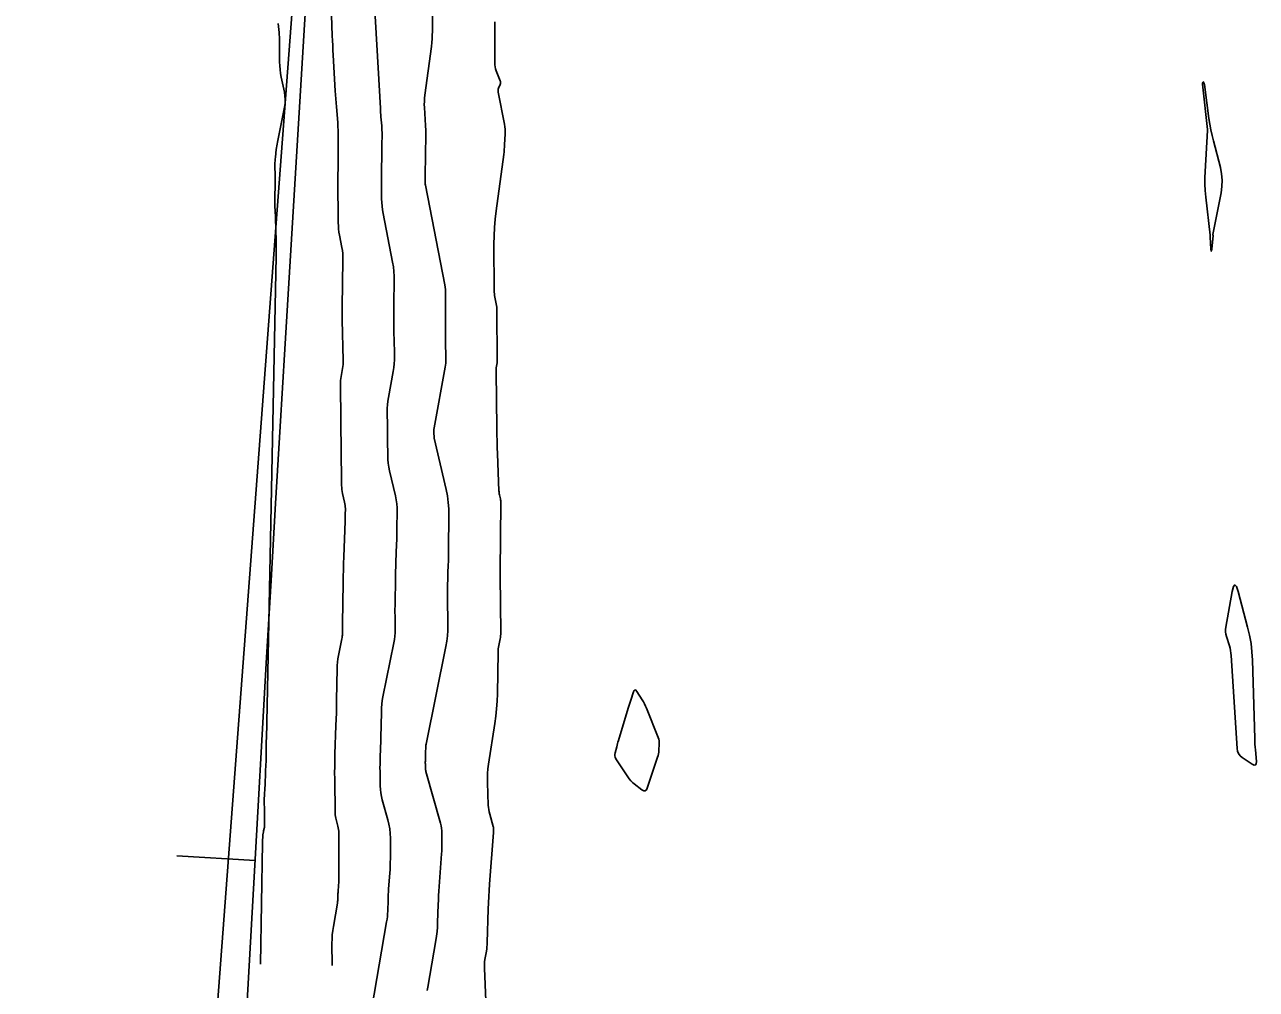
# Model space of a CAD drawing. Extents: x 1768942 to 1774819, y 723037 to 732099.
# Drawn here: x 1770524.3 to 1770618.6, y 730380.8 to 730454.7 of the extents above; entities that cross this region are included whole.
import ezdxf

# ---------------------------------------------------------------- set-up
doc = ezdxf.new("R2010")
doc.units = 0
doc.layers.add('R_Contours', color=7, linetype='Continuous')
doc.layers.add('R_Horz Alg', color=7, linetype='Continuous')

msp = doc.modelspace()

# ---------------------------------------------------------------- linework, layer by layer
at = {"layer": 'R_Contours'}
for points in [[(1770550.883, 730379.372), (1770552.026, 730385.95), (1770552.058, 730386.159), (1770552.083, 730386.368), (1770552.101, 730386.578), (1770552.111, 730386.789), (1770552.137, 730387.634), (1770552.145, 730387.845), (1770552.155, 730388.056), (1770552.167, 730388.267), (1770552.181, 730388.478), (1770552.271, 730389.7), (1770552.289, 730389.974), (1770552.302, 730390.249), (1770552.31, 730390.523), (1770552.313, 730390.798), (1770552.316, 730392.381), (1770552.305, 730392.735), (1770552.269, 730393.085), (1770552.209, 730393.432), (1770552.124, 730393.775), (1770551.694, 730395.296), (1770551.628, 730395.563), (1770551.579, 730395.832), (1770551.549, 730396.104), (1770551.537, 730396.378), (1770551.522, 730397.48), (1770551.52, 730397.756), (1770551.522, 730398.032), (1770551.526, 730398.307), (1770551.534, 730398.583), (1770551.578, 730399.846), (1770551.587, 730400.127), (1770551.595, 730400.407), (1770551.601, 730400.687), (1770551.607, 730400.967), (1770551.625, 730402.088), (1770551.635, 730402.368), (1770551.659, 730402.646), (1770551.696, 730402.923), (1770551.745, 730403.198), (1770552.585, 730407.35), (1770552.63, 730407.603), (1770552.661, 730407.857), (1770552.678, 730408.113), (1770552.682, 730408.37), (1770552.67, 730409.4), (1770552.668, 730409.658), (1770552.668, 730409.915), (1770552.67, 730410.173), (1770552.673, 730410.43), (1770552.704, 730412.161), (1770552.711, 730412.498), (1770552.719, 730412.834), (1770552.73, 730413.171), (1770552.741, 730413.507), (1770552.794, 730414.911), (1770552.804, 730415.219), (1770552.813, 730415.526), (1770552.818, 730415.834), (1770552.822, 730416.142), (1770552.832, 730417.374), (1770552.826, 730417.681), (1770552.802, 730417.987), (1770552.759, 730418.29), (1770552.699, 730418.591), (1770552.254, 730420.525), (1770552.197, 730420.808), (1770552.155, 730421.093), (1770552.128, 730421.379), (1770552.116, 730421.668), (1770552.099, 730422.858), (1770552.095, 730423.131), (1770552.092, 730423.404), (1770552.088, 730423.678), (1770552.085, 730423.951), (1770552.074, 730425.043), (1770552.078, 730425.316), (1770552.094, 730425.587), (1770552.124, 730425.857), (1770552.166, 730426.126), (1770552.531, 730428.126), (1770552.578, 730428.425), (1770552.609, 730428.724), (1770552.626, 730429.025), (1770552.626, 730429.327), (1770552.596, 730430.705), (1770552.591, 730430.924), (1770552.588, 730431.143), (1770552.585, 730431.363), (1770552.583, 730431.582), (1770552.577, 730432.46), (1770552.576, 730432.679), (1770552.576, 730432.898), (1770552.578, 730433.118), (1770552.581, 730433.337), (1770552.61, 730435.066), (1770552.606, 730435.427), (1770552.584, 730435.785), (1770552.544, 730436.143), (1770552.484, 730436.498), (1770551.757, 730440.241), (1770551.71, 730440.517), (1770551.675, 730440.793), (1770551.654, 730441.071), (1770551.645, 730441.35), (1770551.635, 730442.514), (1770551.634, 730442.772), (1770551.634, 730443.03), (1770551.636, 730443.288), (1770551.64, 730443.546), (1770551.66, 730444.713), (1770551.663, 730444.904), (1770551.665, 730445.095), (1770551.667, 730445.286), (1770551.669, 730445.476), (1770551.676, 730446.284), (1770551.675, 730446.453), (1770551.671, 730446.621), (1770551.663, 730446.79), (1770551.651, 730446.958), (1770551.596, 730447.631), (1770551.583, 730447.799), (1770551.57, 730447.967), (1770551.559, 730448.136), (1770551.549, 730448.304), (1770551.093, 730456.244)], [(1770547.855, 730382.612), (1770547.843, 730384.315), (1770547.848, 730384.64), (1770547.867, 730384.963), (1770547.901, 730385.285), (1770547.95, 730385.606), (1770548.258, 730387.378), (1770548.27, 730387.454), (1770548.279, 730387.529), (1770548.285, 730387.605), (1770548.289, 730387.681), (1770548.298, 730387.986), (1770548.301, 730388.063), (1770548.304, 730388.139), (1770548.309, 730388.215), (1770548.314, 730388.291), (1770548.346, 730388.733), (1770548.353, 730388.832), (1770548.357, 730388.931), (1770548.36, 730389.03), (1770548.361, 730389.129), (1770548.369, 730392.789), (1770548.365, 730392.917), (1770548.352, 730393.044), (1770548.33, 730393.17), (1770548.299, 730393.294), (1770548.159, 730393.79), (1770548.128, 730393.914), (1770548.106, 730394.04), (1770548.092, 730394.167), (1770548.086, 730394.295), (1770548.052, 730396.905), (1770548.048, 730397.383), (1770548.051, 730397.861), (1770548.059, 730398.339), (1770548.073, 730398.816), (1770548.149, 730401.008), (1770548.165, 730401.493), (1770548.178, 730401.979), (1770548.189, 730402.465), (1770548.198, 730402.951), (1770548.237, 730405.363), (1770548.246, 730405.614), (1770548.268, 730405.864), (1770548.3, 730406.113), (1770548.345, 730406.36), (1770548.606, 730407.649), (1770548.622, 730407.744), (1770548.634, 730407.841), (1770548.641, 730407.938), (1770548.642, 730408.035), (1770548.638, 730408.426), (1770548.637, 730408.523), (1770548.637, 730408.621), (1770548.637, 730408.719), (1770548.639, 730408.816), (1770548.695, 730411.936), (1770548.705, 730412.433), (1770548.717, 730412.93), (1770548.732, 730413.427), (1770548.75, 730413.924), (1770548.852, 730416.663), (1770548.856, 730416.784), (1770548.859, 730416.905), (1770548.862, 730417.025), (1770548.863, 730417.146), (1770548.867, 730417.629), (1770548.865, 730417.749), (1770548.855, 730417.869), (1770548.839, 730417.988), (1770548.815, 730418.106), (1770548.66, 730418.781), (1770548.629, 730418.934), (1770548.606, 730419.087), (1770548.592, 730419.241), (1770548.585, 730419.397), (1770548.543, 730422.375), (1770548.536, 730422.883), (1770548.529, 730423.391), (1770548.523, 730423.898), (1770548.517, 730424.406), (1770548.489, 730427.144), (1770548.491, 730427.298), (1770548.5, 730427.452), (1770548.517, 730427.605), (1770548.541, 730427.757), (1770548.652, 730428.365), (1770548.676, 730428.517), (1770548.692, 730428.67), (1770548.7, 730428.824), (1770548.701, 730428.978), (1770548.631, 730432.082), (1770548.63, 730432.163), (1770548.628, 730432.245), (1770548.627, 730432.327), (1770548.627, 730432.408), (1770548.624, 730432.735), (1770548.624, 730432.817), (1770548.624, 730432.898), (1770548.625, 730432.98), (1770548.626, 730433.062), (1770548.686, 730436.688), (1770548.684, 730436.927), (1770548.67, 730437.165), (1770548.642, 730437.401), (1770548.603, 730437.637), (1770548.42, 730438.578), (1770548.38, 730438.814), (1770548.351, 730439.051), (1770548.332, 730439.289), (1770548.325, 730439.528), (1770548.297, 730442.861), (1770548.296, 730442.958), (1770548.296, 730443.054), (1770548.297, 730443.15), (1770548.298, 730443.247), (1770548.305, 730443.632), (1770548.306, 730443.728), (1770548.308, 730443.825), (1770548.309, 730443.921), (1770548.31, 730444.017), (1770548.326, 730445.978), (1770548.325, 730446.283), (1770548.317, 730446.589), (1770548.302, 730446.894), (1770548.281, 730447.198), (1770548.181, 730448.417), (1770548.157, 730448.722), (1770548.135, 730449.027), (1770548.115, 730449.332), (1770548.097, 730449.637), (1770547.939, 730452.38), (1770547.919, 730452.748), (1770547.9, 730453.115), (1770547.884, 730453.483), (1770547.869, 730453.851), (1770547.808, 730455.438)], [(1770555.136, 730380.695), (1770555.174, 730380.954), (1770555.794, 730384.523), (1770555.847, 730384.864), (1770555.888, 730385.207), (1770555.917, 730385.552), (1770555.934, 730385.897), (1770555.976, 730387.282), (1770555.989, 730387.628), (1770556.005, 730387.974), (1770556.025, 730388.319), (1770556.048, 730388.665), (1770556.233, 730391.175), (1770556.246, 730391.371), (1770556.255, 730391.567), (1770556.261, 730391.763), (1770556.263, 730391.959), (1770556.265, 730392.744), (1770556.258, 730392.939), (1770556.239, 730393.133), (1770556.205, 730393.325), (1770556.159, 730393.514), (1770555.038, 730397.474), (1770555.021, 730397.545), (1770555.008, 730397.617), (1770555, 730397.689), (1770554.996, 730397.762), (1770554.993, 730398.056), (1770554.992, 730398.129), (1770554.992, 730398.202), (1770554.994, 730398.276), (1770554.996, 730398.349), (1770555.008, 730398.685), (1770555.01, 730398.76), (1770555.012, 730398.835), (1770555.014, 730398.909), (1770555.015, 730398.984), (1770555.02, 730399.282), (1770555.023, 730399.356), (1770555.029, 730399.431), (1770555.039, 730399.504), (1770555.052, 730399.577), (1770556.565, 730407.051), (1770556.637, 730407.462), (1770556.687, 730407.874), (1770556.715, 730408.288), (1770556.721, 730408.705), (1770556.697, 730410.828), (1770556.696, 730411.019), (1770556.695, 730411.21), (1770556.697, 730411.401), (1770556.699, 730411.592), (1770556.714, 730412.386), (1770556.717, 730412.562), (1770556.722, 730412.738), (1770556.727, 730412.914), (1770556.733, 730413.091), (1770556.76, 730413.796), (1770556.765, 730413.972), (1770556.77, 730414.148), (1770556.774, 730414.324), (1770556.776, 730414.501), (1770556.797, 730417.12), (1770556.787, 730417.614), (1770556.748, 730418.104), (1770556.68, 730418.592), (1770556.583, 730419.076), (1770555.677, 730423.014), (1770555.669, 730423.054), (1770555.663, 730423.094), (1770555.659, 730423.134), (1770555.657, 730423.174), (1770555.655, 730423.342), (1770555.655, 730423.38), (1770555.654, 730423.418), (1770555.654, 730423.457), (1770555.653, 730423.495), (1770555.652, 730423.648), (1770555.652, 730423.687), (1770555.654, 730423.725), (1770555.659, 730423.763), (1770555.665, 730423.801), (1770556.516, 730428.463), (1770556.54, 730428.619), (1770556.556, 730428.776), (1770556.565, 730428.933), (1770556.565, 730429.091), (1770556.551, 730429.725), (1770556.548, 730429.883), (1770556.545, 730430.042), (1770556.543, 730430.2), (1770556.542, 730430.358), (1770556.527, 730432.52), (1770556.526, 730432.709), (1770556.526, 730432.898), (1770556.528, 730433.087), (1770556.53, 730433.276), (1770556.543, 730434.033), (1770556.541, 730434.221), (1770556.53, 730434.409), (1770556.508, 730434.596), (1770556.477, 730434.782), (1770554.993, 730442.417), (1770554.984, 730442.475), (1770554.976, 730442.533), (1770554.972, 730442.592), (1770554.97, 730442.651), (1770554.968, 730442.888), (1770554.968, 730442.947), (1770554.968, 730443.006), (1770554.968, 730443.065), (1770554.969, 730443.124), (1770555.022, 730446.293), (1770555.023, 730446.329), (1770555.024, 730446.365), (1770555.024, 730446.401), (1770555.024, 730446.437), (1770555.026, 730446.59), (1770555.025, 730446.622), (1770555.025, 730446.654), (1770555.023, 730446.686), (1770555.021, 730446.717), (1770555.01, 730446.845), (1770555.008, 730446.876), (1770555.006, 730446.908), (1770555.004, 730446.94), (1770555.002, 730446.972), (1770554.922, 730448.351), (1770554.914, 730448.591), (1770554.918, 730448.831), (1770554.932, 730449.07), (1770554.958, 730449.309), (1770555.456, 730453.042), (1770555.489, 730453.327), (1770555.513, 730453.612), (1770555.528, 730453.898), (1770555.533, 730454.184), (1770555.537, 730455.657)], [(1770542.368, 730382.728), (1770542.517, 730392.02), (1770542.518, 730392.071), (1770542.519, 730392.122), (1770542.522, 730392.173), (1770542.524, 730392.224), (1770542.537, 730392.447), (1770542.54, 730392.488), (1770542.544, 730392.528), (1770542.549, 730392.568), (1770542.555, 730392.609), (1770542.582, 730392.769), (1770542.588, 730392.809), (1770542.596, 730392.849), (1770542.604, 730392.889), (1770542.612, 730392.929), (1770542.651, 730393.103), (1770542.659, 730393.146), (1770542.665, 730393.188), (1770542.668, 730393.231), (1770542.67, 730393.274), (1770542.671, 730393.695), (1770542.671, 730393.778), (1770542.672, 730393.862), (1770542.672, 730393.946), (1770542.672, 730394.03), (1770542.674, 730394.375), (1770542.674, 730394.454), (1770542.673, 730394.533), (1770542.67, 730394.612), (1770542.667, 730394.691), (1770542.651, 730395.008), (1770542.648, 730395.087), (1770542.648, 730395.166), (1770542.649, 730395.245), (1770542.653, 730395.324), (1770542.676, 730395.713), (1770542.681, 730395.804), (1770542.686, 730395.895), (1770542.692, 730395.986), (1770542.697, 730396.077), (1770542.722, 730396.553), (1770542.728, 730396.662), (1770542.733, 730396.772), (1770542.737, 730396.882), (1770542.741, 730396.991), (1770542.755, 730397.446), (1770542.759, 730397.559), (1770542.763, 730397.671), (1770542.768, 730397.783), (1770542.773, 730397.896), (1770542.795, 730398.349), (1770542.8, 730398.462), (1770542.804, 730398.576), (1770542.806, 730398.689), (1770542.807, 730398.802), (1770542.811, 730399.426), (1770542.812, 730399.567), (1770542.813, 730399.709), (1770542.815, 730399.851), (1770542.818, 730399.992), (1770543.577, 730436.951), (1770543.58, 730437.212), (1770543.581, 730437.472), (1770543.579, 730437.733), (1770543.573, 730437.994), (1770543.543, 730439.144), (1770543.537, 730439.351), (1770543.53, 730439.557), (1770543.523, 730439.764), (1770543.514, 730439.97), (1770543.477, 730440.835), (1770543.471, 730441.022), (1770543.467, 730441.209), (1770543.467, 730441.396), (1770543.47, 730441.583), (1770543.487, 730442.331), (1770543.491, 730442.519), (1770543.493, 730442.706), (1770543.493, 730442.893), (1770543.491, 730443.08), (1770543.479, 730443.972), (1770543.479, 730444.117), (1770543.484, 730444.262), (1770543.493, 730444.407), (1770543.507, 730444.552), (1770543.572, 730445.13), (1770543.59, 730445.274), (1770543.611, 730445.418), (1770543.635, 730445.561), (1770543.662, 730445.704), (1770544.203, 730448.39), (1770544.246, 730448.677), (1770544.26, 730448.965), (1770544.244, 730449.252), (1770544.198, 730449.538), (1770543.958, 730450.686), (1770543.905, 730450.973), (1770543.867, 730451.263), (1770543.844, 730451.553), (1770543.836, 730451.846), (1770543.832, 730453.427), (1770543.829, 730453.598), (1770543.821, 730453.768), (1770543.808, 730453.938), (1770543.791, 730454.108), (1770543.711, 730454.787)], [(1770560.32, 730454.924), (1770560.31, 730451.796), (1770560.317, 730451.635), (1770560.339, 730451.478), (1770560.376, 730451.323), (1770560.429, 730451.171), (1770560.73, 730450.414), (1770560.751, 730450.342), (1770560.758, 730450.269), (1770560.749, 730450.198), (1770560.726, 730450.126), (1770560.604, 730449.839), (1770560.579, 730449.767), (1770560.566, 730449.693), (1770560.563, 730449.619), (1770560.573, 730449.543), (1770561.05, 730447.08), (1770561.082, 730446.889), (1770561.101, 730446.696), (1770561.109, 730446.503), (1770561.105, 730446.309), (1770561.065, 730445.531), (1770561.053, 730445.337), (1770561.038, 730445.143), (1770561.018, 730444.95), (1770560.994, 730444.757), (1770560.413, 730440.428), (1770560.339, 730439.798), (1770560.288, 730439.166), (1770560.258, 730438.532), (1770560.251, 730437.897), (1770560.271, 730434.352), (1770560.275, 730434.218), (1770560.285, 730434.085), (1770560.301, 730433.953), (1770560.323, 730433.821), (1770560.47, 730433.066), (1770560.473, 730433.049), (1770560.475, 730433.032), (1770560.476, 730433.016), (1770560.476, 730432.999), (1770560.475, 730432.932), (1770560.475, 730432.915), (1770560.475, 730432.898), (1770560.475, 730432.882), (1770560.475, 730432.865), (1770560.502, 730428.968), (1770560.503, 730428.94), (1770560.503, 730428.912), (1770560.504, 730428.856), (1770560.504, 730428.842), (1770560.503, 730428.828), (1770560.502, 730428.814), (1770560.5, 730428.8), (1770560.428, 730428.408), (1770560.417, 730428.338), (1770560.41, 730428.268), (1770560.406, 730428.198), (1770560.405, 730428.127), (1770560.469, 730423.795), (1770560.478, 730423.299), (1770560.49, 730422.802), (1770560.504, 730422.305), (1770560.522, 730421.808), (1770560.63, 730418.982), (1770560.635, 730418.906), (1770560.643, 730418.83), (1770560.655, 730418.754), (1770560.67, 730418.679), (1770560.739, 730418.38), (1770560.754, 730418.305), (1770560.765, 730418.229), (1770560.771, 730418.153), (1770560.772, 730418.077), (1770560.729, 730412.802), (1770560.729, 730412.786), (1770560.728, 730412.77), (1770560.728, 730412.754), (1770560.727, 730412.738), (1770560.725, 730412.674), (1770560.724, 730412.658), (1770560.724, 730412.642), (1770560.723, 730412.626), (1770560.723, 730412.61), (1770560.722, 730412.539), (1770560.722, 730412.521), (1770560.721, 730412.504), (1770560.721, 730412.487), (1770560.722, 730412.47), (1770560.772, 730408.141), (1770560.77, 730408.013), (1770560.761, 730407.886), (1770560.746, 730407.759), (1770560.724, 730407.634), (1770560.622, 730407.131), (1770560.599, 730407.005), (1770560.583, 730406.879), (1770560.572, 730406.752), (1770560.566, 730406.624), (1770560.507, 730403.436), (1770560.487, 730402.863), (1770560.447, 730402.292), (1770560.389, 730401.722), (1770560.311, 730401.154), (1770559.83, 730398.03), (1770559.785, 730397.684), (1770559.757, 730397.338), (1770559.745, 730396.991), (1770559.749, 730396.643), (1770559.813, 730394.909), (1770559.824, 730394.732), (1770559.847, 730394.556), (1770559.879, 730394.382), (1770559.923, 730394.21), (1770560.193, 730393.253), (1770560.202, 730393.217), (1770560.208, 730393.181), (1770560.212, 730393.144), (1770560.213, 730393.107), (1770560.213, 730392.959), (1770560.213, 730392.921), (1770560.212, 730392.884), (1770560.21, 730392.847), (1770560.207, 730392.81), (1770559.916, 730388.852), (1770559.883, 730388.372), (1770559.855, 730387.891), (1770559.833, 730387.411), (1770559.815, 730386.93), (1770559.737, 730384.375), (1770559.729, 730384.209), (1770559.715, 730384.044), (1770559.696, 730383.88), (1770559.67, 730383.716), (1770559.556, 730383.061), (1770559.532, 730382.897), (1770559.517, 730382.732), (1770559.511, 730382.567), (1770559.515, 730382.402), (1770559.687, 730378.66)]]:
    msp.add_lwpolyline(points, dxfattribs=at)
for points in [[(1770614.638, 730450.182), (1770614.646, 730450.159), (1770614.651, 730450.136), (1770614.655, 730450.113), (1770615.005, 730447.528), (1770615.071, 730447.091), (1770615.15, 730446.656), (1770615.242, 730446.224), (1770615.347, 730445.794), (1770615.876, 730443.754), (1770615.974, 730443.271), (1770616.015, 730442.786), (1770616.001, 730442.299), (1770615.931, 730441.811), (1770615.292, 730438.617), (1770615.291, 730438.61), (1770615.293, 730438.603), (1770615.296, 730438.597), (1770615.301, 730438.591), (1770615.325, 730438.571), (1770615.33, 730438.566), (1770615.334, 730438.56), (1770615.336, 730438.553), (1770615.336, 730438.545), (1770615.217, 730437.504), (1770615.2, 730437.385), (1770615.184, 730437.346), (1770615.17, 730437.386), (1770615.157, 730437.505), (1770615.085, 730438.443), (1770615.084, 730438.45), (1770615.084, 730438.458), (1770615.084, 730438.465), (1770615.085, 730438.473), (1770615.087, 730438.506), (1770615.087, 730438.517), (1770615.087, 730438.527), (1770615.086, 730438.549), (1770615.086, 730438.559), (1770615.085, 730438.57), (1770614.751, 730441.498), (1770614.706, 730441.989), (1770614.683, 730442.479), (1770614.681, 730442.971), (1770614.7, 730443.463), (1770614.893, 730446.59), (1770614.893, 730446.596), (1770614.893, 730446.603), (1770614.893, 730446.609), (1770614.893, 730446.615), (1770614.891, 730446.647), (1770614.89, 730446.66), (1770614.889, 730446.666), (1770614.513, 730450.154), (1770614.512, 730450.166), (1770614.509, 730450.182), (1770614.508, 730450.191), (1770614.507, 730450.212), (1770614.507, 730450.217), (1770614.508, 730450.221), (1770614.509, 730450.225), (1770614.511, 730450.229), (1770614.554, 730450.306), (1770614.562, 730450.316), (1770614.569, 730450.32), (1770614.576, 730450.316), (1770614.583, 730450.305), (1770614.629, 730450.204)], [(1770618.297, 730406.658), (1770618.223, 730407.294), (1770618.111, 730407.925), (1770617.963, 730408.551), (1770617.232, 730411.279), (1770617.102, 730411.656), (1770616.983, 730411.778), (1770616.875, 730411.646), (1770616.778, 730411.26), (1770616.293, 730408.549), (1770616.271, 730408.365), (1770616.272, 730408.182), (1770616.295, 730408.001), (1770616.34, 730407.821), (1770616.565, 730407.104), (1770616.616, 730406.923), (1770616.656, 730406.741), (1770616.684, 730406.556), (1770616.702, 730406.37), (1770617.153, 730399.243), (1770617.188, 730399.032), (1770617.267, 730398.846), (1770617.389, 730398.685), (1770617.554, 730398.549), (1770618.303, 730398.051), (1770618.462, 730397.971), (1770618.57, 730397.977), (1770618.627, 730398.069), (1770618.634, 730398.247), (1770618.557, 730399.129), (1770618.539, 730399.35), (1770618.525, 730399.571), (1770618.513, 730399.792), (1770618.505, 730400.013), (1770618.334, 730406.017)], [(1770572.869, 730399.958), (1770572.896, 730399.836), (1770572.909, 730399.713), (1770572.908, 730399.587), (1770572.877, 730399.079), (1770572.865, 730398.953), (1770572.845, 730398.829), (1770572.817, 730398.706), (1770572.781, 730398.584), (1770571.99, 730396.203), (1770571.921, 730396.064), (1770571.83, 730395.997), (1770571.717, 730396.001), (1770571.582, 730396.078), (1770570.997, 730396.528), (1770570.857, 730396.645), (1770570.728, 730396.774), (1770570.61, 730396.912), (1770570.504, 730397.062), (1770569.593, 730398.462), (1770569.538, 730398.566), (1770569.508, 730398.675), (1770569.503, 730398.787), (1770569.522, 730398.904), (1770569.648, 730399.378), (1770569.679, 730399.496), (1770569.712, 730399.614), (1770569.746, 730399.732), (1770569.781, 730399.849), (1770570.527, 730402.333), (1770570.574, 730402.489), (1770570.622, 730402.644), (1770570.671, 730402.799), (1770570.721, 730402.954), (1770570.924, 730403.573), (1770570.979, 730403.691), (1770571.043, 730403.736), (1770571.117, 730403.708), (1770571.199, 730403.607), (1770571.605, 730402.968), (1770571.698, 730402.814), (1770571.783, 730402.656), (1770571.861, 730402.494), (1770571.932, 730402.328), (1770572.829, 730400.077)]]:
    msp.add_lwpolyline(points, close=True, dxfattribs=at)
at = {"layer": 'R_Horz Alg'}
msp.add_line((1770527.746, 730229.262), (1770556.177, 730606.87), dxfattribs=at)
msp.add_lwpolyline([(1770535.963, 730391.005), (1770541.953, 730390.667)], dxfattribs=at)
msp.add_arc((1781982.994, 729746.521), 11459.16, 175.6942048, 179.4795914, dxfattribs=at)

doc.saveas('drawing.dxf')
